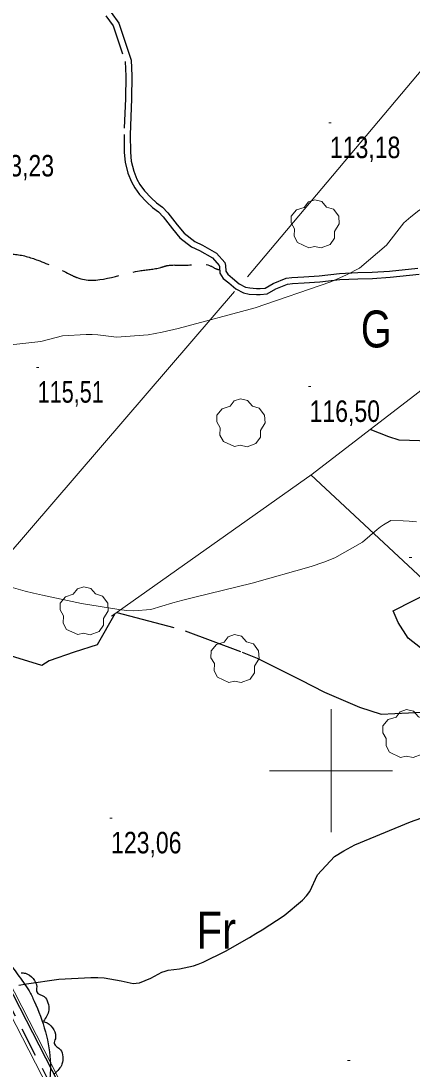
# Model space of a CAD drawing. Extents: x 487425 to 492029, y 4383576 to 4386788.
# Drawn here: x 490873.9 to 491032.9, y 4385878.7 to 4386304.9 of the extents above; entities that cross this region are included whole.
import ezdxf
from ezdxf.enums import TextEntityAlignment as Align

# ---------------------------------------------------------------- set-up
doc = ezdxf.new("R2010")
doc.units = 0
doc.header["$LTSCALE"] = 4
doc.linetypes.add('LONG_DASHED', pattern=[7.5, 6, -1.5])
doc.linetypes.add('MEDIUM_DASHED', pattern=[4.5, 3, -1.5])
for name, color, linetype, lineweight in [('1', 7, 'Continuous', 13), ('25', 7, 'LONG_DASHED', 25), ('27', 7, 'Continuous', 25), ('29', 7, 'Continuous', 13), ('38', 7, 'Continuous', 25), ('51', 7, 'Continuous', 13), ('7', 7, 'Continuous', 13), ('8', 7, 'Continuous', 25), ('9', 7, 'Continuous', 13)]:
    doc.layers.add(name, color=color, linetype=linetype, lineweight=lineweight)
doc.layers.add('31', color=7, linetype='Continuous')

msp = doc.modelspace()

# ---------------------------------------------------------------- linework, layer by layer
at = {"layer": '1'}
for p, q in [((491000, 4386025), (491000, 4385975)), ((490975, 4386000), (491025, 4386000))]:
    msp.add_line(p, q, dxfattribs=at)
at = {"layer": '25'}
for points in [[(491078.2, 4386140.67), (491070.6, 4386138.11), (491061.74, 4386134.92), (491059.04, 4386133.95), (491045.84, 4386133.99), (491040.14, 4386134.01), (491027.62, 4386134.42), (491023.43, 4386135.78), (491015.86, 4386138.77)], [(490912.89, 4386064.39), (490940.71, 4386056.93), (490963.85, 4386048.24), (490969.92, 4386045.74), (490987.51, 4386036.99), (490997.32, 4386031.94), (491011.55, 4386025.9), (491020.31, 4386023.02), (491051.96, 4386024.43), (491055.79, 4386028.16), (491054.61, 4386034.16), (491050.05, 4386037.93), (491043.84, 4386044.02), (491031.28, 4386053.88), (491027.25, 4386060.27), (491025.16, 4386065.07), (491041.97, 4386073.53)], [(490912.1, 4386063.84), (490904.85, 4386051.19), (490895.62, 4386048.22), (490885.41, 4386044.72), (490882.41, 4386042.78), (490853.12, 4386051.72), (490837.79, 4386056.91)]]:
    msp.add_lwpolyline(points, dxfattribs=at)
at = {"layer": '27'}
for points in [[(490660.05, 4385855.1), (490703.37, 4385873.87), (490750.22, 4385894.5), (490792.49, 4385911.99), (490818.24, 4385924.43), (490830.85, 4385929.34), (490836.56, 4385931.8), (490854.72, 4385936.99), (490859.88, 4385933.16), (490871.16, 4385919.1), (490876.17, 4385912.11), (490877.21, 4385910.46), (490879.3, 4385906.33), (490885.89, 4385880.82), (490884.04, 4385864.03), (490878.8, 4385841.4), (490874.56, 4385829.04), (490861.23, 4385808.46), (490842.67, 4385793.59), (490831.78, 4385788.45), (490814.21, 4385779.96), (490786.75, 4385775.47), (490748.41, 4385766.59), (490719, 4385760.68), (490702.72, 4385757.2), (490672.43, 4385758.79), (490653.1, 4385762.68), (490611.42, 4385765.65), (490603.32, 4385766.65), (490588.54, 4385786.41), (490581.15, 4385798.73), (490578.77, 4385803.76), (490571.76, 4385817.36), (490565.66, 4385831.4), (490588.65, 4385849.1), (490606.09, 4385862.69), (490620.44, 4385872.92), (490631.86, 4385880.46), (490636.74, 4385882.47), (490642.06, 4385882.38), (490647.37, 4385876.74), (490655.35, 4385862.84), (490658.4, 4385856.01)], [(490873.96, 4385917.78), (490875.73, 4385917.61), (490878.86, 4385915.47), (490880.32, 4385912.08), (490880.32, 4385910.03), (490883.36, 4385908.18), (490884.89, 4385905.62), (490885.21, 4385902.61), (490883.13, 4385898.11)], [(490882.96, 4385897.97), (490884.65, 4385897.42), (490887.24, 4385894.65), (490887.92, 4385891.02), (490887.47, 4385889.02), (490890.02, 4385886.54), (490890.95, 4385883.71), (490890.6, 4385880.7), (490887.58, 4385876.77)]]:
    msp.add_spline(points, degree=3, dxfattribs=at)
at = {"layer": '29'}
for points in [[(490990.94, 4386212.68), (490986.4, 4386214.8), (490984.99, 4386217.34), (490985.09, 4386220.32), (490983.72, 4386222.73), (490983.76, 4386225.48), (490985.92, 4386228.08), (490989.11, 4386229.08), (490990.76, 4386231.27), (490993.33, 4386232.1), (490996.19, 4386231.45), (490998.14, 4386229.18), (491000.95, 4386228.36), (491003.08, 4386225.51), (491003.32, 4386222.38), (491001.44, 4386219.23), (491001.44, 4386216.55), (490999.62, 4386213.94), (490996, 4386212.6), (490993.23, 4386213.23)], [(490960.78, 4386131.8), (490956.24, 4386133.92), (490954.83, 4386136.46), (490954.93, 4386139.44), (490953.56, 4386141.85), (490953.6, 4386144.6), (490955.76, 4386147.2), (490958.95, 4386148.2), (490960.6, 4386150.39), (490963.17, 4386151.22), (490966.03, 4386150.57), (490967.98, 4386148.3), (490970.79, 4386147.48), (490972.92, 4386144.63), (490973.16, 4386141.5), (490971.28, 4386138.35), (490971.28, 4386135.67), (490969.46, 4386133.06), (490965.84, 4386131.72), (490963.07, 4386132.35)], [(490897.04, 4386055.36), (490892.5, 4386057.48), (490891.09, 4386060.02), (490891.19, 4386063), (490889.82, 4386065.41), (490889.86, 4386068.16), (490892.02, 4386070.76), (490895.21, 4386071.76), (490896.86, 4386073.95), (490899.43, 4386074.78), (490902.29, 4386074.13), (490904.24, 4386071.86), (490907.05, 4386071.04), (490909.18, 4386068.19), (490909.42, 4386065.06), (490907.54, 4386061.91), (490907.54, 4386059.23), (490905.72, 4386056.62), (490902.1, 4386055.28), (490899.33, 4386055.91)], [(490958.39, 4386035.9), (490953.85, 4386038.02), (490952.44, 4386040.56), (490952.54, 4386043.54), (490951.17, 4386045.95), (490951.21, 4386048.7), (490953.37, 4386051.3), (490956.56, 4386052.3), (490958.21, 4386054.49), (490960.78, 4386055.32), (490963.64, 4386054.67), (490965.59, 4386052.4), (490968.4, 4386051.58), (490970.53, 4386048.73), (490970.77, 4386045.6), (490968.89, 4386042.45), (490968.89, 4386039.77), (490967.07, 4386037.16), (490963.45, 4386035.82), (490960.68, 4386036.45)], [(491028.26, 4386005.4), (491023.72, 4386007.52), (491022.31, 4386010.06), (491022.41, 4386013.04), (491021.04, 4386015.45), (491021.08, 4386018.2), (491023.24, 4386020.8), (491026.43, 4386021.8), (491028.08, 4386023.99), (491030.65, 4386024.82), (491033.51, 4386024.17), (491035.46, 4386021.9), (491038.27, 4386021.08), (491040.4, 4386018.23), (491040.64, 4386015.1), (491038.76, 4386011.95), (491038.76, 4386009.27), (491036.94, 4386006.66), (491033.32, 4386005.32), (491030.55, 4386005.95)]]:
    msp.add_lwpolyline(points, close=True, dxfattribs=at)
at = {"layer": '38', "linetype": 'MEDIUM_DASHED'}
for points in [[(490908.46, 4386307), (490911.43, 4386302.86), (490916.31, 4386288.42), (490916.57, 4386282.5), (490916.39, 4386273.31), (490915.82, 4386258.65), (490915.95, 4386251.44), (490916.27, 4386247.46), (490917.4, 4386243.03), (490918.8, 4386239.44), (490920.24, 4386237.08), (490922.18, 4386234.3), (490925.07, 4386231.15), (490927.44, 4386229.02), (490929.89, 4386227.27), (490931.72, 4386225.3), (490935.49, 4386220.39), (490938.55, 4386216.76), (490943.27, 4386213.09), (490946.57, 4386211.57), (490951.78, 4386208.54), (490954.5, 4386205.45), (490954.6, 4386205.03), (490954.77, 4386202.34), (490956.11, 4386200.17), (490958.37, 4386198.42), (490961.25, 4386195.92), (490964.39, 4386194.34), (490966.64, 4386193.85), (490969.62, 4386193.67), (490971.21, 4386193.67), (490973.94, 4386193.86), (490977.53, 4386195.94), (490982.32, 4386197.84), (490984.31, 4386198.14), (490989.06, 4386198.42), (490995.36, 4386198.78), (491003.59, 4386199.73), (491010.9, 4386200.07), (491016.77, 4386200.2), (491024, 4386200.64), (491035.73, 4386201.92)], [(490798.08, 4386134.64), (490820.34, 4386091.91), (490833.91, 4386065.16), (490834.95, 4386061.78), (490834.92, 4386061.44), (490834.69, 4386060.81), (490834.06, 4386059), (490833.96, 4386058.61), (490833.82, 4386058.4), (490830.93, 4386056.08), (490821.43, 4386050.03), (490805.65, 4386041.3), (490804.48, 4386040.14), (490802.5, 4386037.99), (490802.13, 4386036.98), (490801.95, 4386036.23), (490801.62, 4386034.99), (490801.51, 4386033.63), (490801.97, 4386031.2), (490849.59, 4385943.05), (490891.56, 4385861.42), (490957.57, 4385739.53), (490961.18, 4385729.85), (490962.91, 4385716.19)]]:
    msp.add_lwpolyline(points, dxfattribs=at)
at = {"layer": '38'}
for points in [[(490910.59, 4386308.27), (490913.65, 4386304), (490918.76, 4386288.88), (490919.04, 4386282.53), (490918.86, 4386273.23), (490918.29, 4386258.62), (490918.42, 4386251.56), (490918.71, 4386247.86), (490919.76, 4386243.79), (490921.03, 4386240.54), (490922.31, 4386238.42), (490924.11, 4386235.85), (490926.81, 4386232.91), (490928.99, 4386230.95), (490931.53, 4386229.14), (490933.61, 4386226.9), (490937.42, 4386221.94), (490940.27, 4386218.55), (490944.56, 4386215.21), (490947.71, 4386213.77), (490953.37, 4386210.48), (490956.77, 4386206.62), (490957.05, 4386205.39), (490957.19, 4386203.11), (490957.97, 4386201.85), (490959.94, 4386200.34), (490962.64, 4386197.99), (490965.23, 4386196.69), (490966.98, 4386196.3), (490969.7, 4386196.14), (490971.13, 4386196.14), (490973.2, 4386196.28), (490976.45, 4386198.17), (490981.67, 4386200.24), (490984.05, 4386200.6), (490988.92, 4386200.88), (490995.14, 4386201.24), (491003.39, 4386202.19), (491010.82, 4386202.54), (491016.67, 4386202.67), (491023.79, 4386203.1), (491035.21, 4386204.34)], [(490852.4, 4385944.53), (490894.37, 4385862.9), (490960.47, 4385740.85), (490964.29, 4385730.61), (490966.05, 4385716.74)]]:
    msp.add_lwpolyline(points, dxfattribs=at)
at = {"layer": '38', "linetype": 'LONG_DASHED'}
for points in [[(490728.11, 4386277.18), (490737.58, 4386277.08), (490752.81, 4386281.16), (490818.26, 4386302.26), (490834.16, 4386302.21), (490893.98, 4386323.7), (490896.68, 4386325.49), (490901.18, 4386331.32)], [(490745.01, 4386277.36), (490747.45, 4386266.85), (490747.58, 4386261.23), (490748.61, 4386254.78), (490750.62, 4386250.87), (490753.76, 4386247.79), (490759.98, 4386245.3), (490767.47, 4386244), (490773.47, 4386242.78), (490780.14, 4386241.34), (490795.5, 4386240.09), (490800.15, 4386240.68), (490816.33, 4386234.93), (490824.56, 4386229.66), (490836.01, 4386219.35), (490842.74, 4386214.83), (490863.57, 4386209.82), (490871.14, 4386210.02), (490880.81, 4386207.59), (490893.69, 4386201.93), (490896.76, 4386200.5), (490922.11, 4386203.27), (490930.81, 4386204.67), (490933.44, 4386205.41), (490940.56, 4386205.54), (490951.13, 4386205.21), (490954.72, 4386203.77), (490954.73, 4386203.77)]]:
    msp.add_spline(points, degree=3, dxfattribs=at)
at = {"layer": '51'}
msp.add_line((490965.96, 4386200.89), (491045.96, 4386296.02), dxfattribs=at)
for points in [[(491129.49, 4386222.66), (491055.85, 4386169.57), (490992.26, 4386120.58), (490910.74, 4386062.87)], [(490848.36, 4386064.18), (490925.26, 4386153.55), (490960.77, 4386194.83)], [(491057.98, 4386171.11), (491109.6, 4386093.38), (491057.09, 4386059.43), (490991.8, 4386120.25)], [(490797.24, 4386132.97), (490818.99, 4386091.22), (490832.5, 4386064.59), (490833.41, 4386061.62), (490833.43, 4386061.77), (490833.26, 4386061.32), (490832.61, 4386059.44), (490832.55, 4386059.24), (490832.69, 4386059.44), (490830.04, 4386057.32), (490820.65, 4386051.34), (490804.73, 4386042.53), (490803.39, 4386041.19), (490801.18, 4386038.8), (490800.67, 4386037.42), (490800.48, 4386036.6), (490800.12, 4386035.25), (490799.98, 4386033.55), (490800.52, 4386030.69), (490848.25, 4385942.34), (490890.22, 4385860.71), (490956.19, 4385738.9), (490957.94, 4385734.24)], [(490853.24, 4385944.97), (490895.21, 4385863.34), (490961.34, 4385741.24), (490965.22, 4385730.84), (490965.43, 4385729.27)]]:
    msp.add_lwpolyline(points, dxfattribs=at)
at = {"layer": '7'}
for p, q in [((490999.02, 4386263.47), (491000.02, 4386263.47)), ((490880.25, 4386164.03), (490881.25, 4386164.03)), ((490990.75, 4386156.2), (490991.75, 4386156.2)), ((491031.78, 4386086.64), (491032.78, 4386086.64)), ((490910.06, 4385980.76), (490911.06, 4385980.76)), ((491006.71, 4385882.1), (491007.71, 4385882.1))]:
    msp.add_line(p, q, dxfattribs=at)
at = {"layer": '8'}
for points in [[(490922.08, 4385913.76), (490926.68, 4385915.68), (490931.22, 4385918.01), (490932.49, 4385918.46), (490933.75, 4385918.83), (490938.33, 4385919.48), (490944, 4385920.64), (490945.94, 4385921.33), (490948.05, 4385922.18), (490957.03, 4385926.61), (490966.81, 4385932.18), (490969.43, 4385933.75), (490972, 4385935.33), (490980.98, 4385941.17), (490988.36, 4385947.29), (490989.93, 4385949.06), (490991.29, 4385950.86), (490994.51, 4385957.6), (491001.44, 4385965.14), (491005.14, 4385967.44), (491009.61, 4385969.83), (491032.21, 4385979.22), (491054.75, 4385987.14)], [(490873.12, 4385912.75), (490876.12, 4385913.36), (490889.28, 4385915.17), (490902.28, 4385915.97), (490905.19, 4385915.95), (490907.79, 4385915.83), (490914.66, 4385914.53), (490919.48, 4385913.51), (490920.78, 4385913.56), (490922.08, 4385913.76)]]:
    msp.add_lwpolyline(points, dxfattribs=at)
at = {"layer": '9'}
for points in [[(490838, 4386169.61), (490882.07, 4386174.6), (490890.83, 4386176.89), (490900.42, 4386177.41), (490902.85, 4386177.38), (490905.18, 4386177.28), (490912.78, 4386176.27), (490925.65, 4386177.21), (490931.31, 4386178.32), (490937.88, 4386179.81), (490969.15, 4386188.28), (490999.95, 4386198.8), (491006.23, 4386201.59), (491011.52, 4386204.32), (491022.49, 4386213.71), (491029.56, 4386222.77), (491032.39, 4386225.29), (491035.61, 4386227.81), (491050.39, 4386236.96), (491064.34, 4386244.52), (491067.02, 4386246.04), (491069.2, 4386247.32), (491097.92, 4386257.91)], [(490882.71, 4386071.36), (490898.53, 4386068.03), (490913.72, 4386065.51), (490916.98, 4386065.17), (490919.83, 4386064.98), (490926.72, 4386065.59), (490935.6, 4386068.21), (490939.71, 4386069.29), (490944.54, 4386070.53), (490967.92, 4386076.3), (490991.85, 4386082.98), (490997.02, 4386084.79), (491001.56, 4386086.59), (491012.71, 4386092.95), (491018.76, 4386098.11), (491020.08, 4386099.14), (491021.26, 4386100), (491024.23, 4386101.69), (491029.29, 4386101.67), (491031.79, 4386101.45), (491034.75, 4386101.14)], [(490866.22, 4386075.7), (490875.71, 4386073.02), (490879.05, 4386072.2), (490882.71, 4386071.36)]]:
    msp.add_lwpolyline(points, dxfattribs=at)

# ---------------------------------------------------------------- texts
at = {"layer": '31'}
for s, width, p in [('G', 0.8, (491018.33, 4386172.13)), ('Fr', 0.85, (490953.3, 4385927.66))]:
    msp.add_text(s, height=15, dxfattribs=dict(at, width=width)).set_placement(p, align=Align.CENTER)
at = {"layer": '7'}
for s, width, p in [('113,18', 0.8, (490999.52, 4386249.1)), ('113,23', 0.8, (490858.76, 4386241.65)), ('115,51', 0.75, (490880.75, 4386149.66)), ('116,50', 0.8, (490991.25, 4386141.83)), ('123,06', 0.8, (490910.56, 4385966.39))]:
    msp.add_text(s, height=8.75, dxfattribs=dict(at, width=width)).set_placement(p)

doc.saveas('drawing.dxf')
